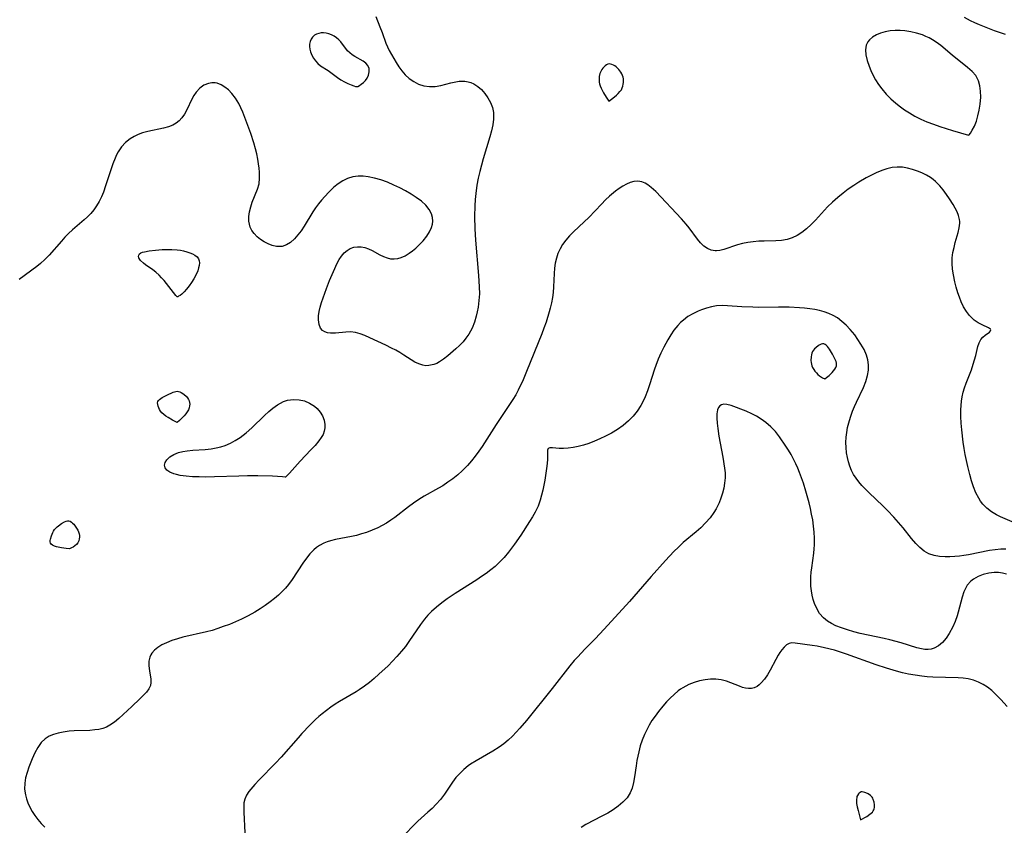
# Model space of a CAD drawing. Header units: inches. Extents: x 1073367 to 1082519, y 1569854 to 1574957.
# Tile 351 of 565: x 1081995 to 1082268, y 1570565 to 1570789. Entities that reach past the tile are written whole.
import ezdxf

# ---------------------------------------------------------------- set-up
doc = ezdxf.new("R2010")
doc.units = ezdxf.units.IN
doc.header["$MEASUREMENT"] = 0
doc.layers.add('CGG_CurvaNivelLidar_v1', color=7, linetype='Continuous', lineweight=30, true_color=0x008008)

msp = doc.modelspace()

# ---------------------------------------------------------------- linework, layer by layer
at = {"layer": 'CGG_CurvaNivelLidar_v1'}
for points in [[(1082093.6836, 1570790.3905, 83), (1082094.8558, 1570787.4908, 83), (1082095.4763, 1570785.8531, 83), (1082096.4859, 1570782.9431, 83), (1082096.9258, 1570781.8879, 83), (1082097.4493, 1570780.9055, 83), (1082099.3433, 1570777.5744, 83), (1082100.0749, 1570776.3669, 83), (1082100.9017, 1570775.2029, 83), (1082101.8856, 1570774.096, 83), (1082103.0068, 1570773.0971, 83), (1082104.2366, 1570772.2431, 83), (1082105.5618, 1570771.567, 83), (1082107.0639, 1570771.0834, 83), (1082108.6289, 1570770.8635, 83), (1082110.2101, 1570770.9131, 83), (1082111.7927, 1570771.1697, 83), (1082114.5829, 1570771.8821, 83), (1082115.9627, 1570772.1915, 83), (1082116.8606, 1570772.3212, 83), (1082117.751, 1570772.3723, 83), (1082118.4434, 1570772.3469, 83), (1082119.3484, 1570772.212, 83), (1082120.1552, 1570771.9758, 83), (1082120.9254, 1570771.6373, 83), (1082122.0579, 1570770.9157, 83), (1082123.0899, 1570770.0092, 83), (1082124.0214, 1570768.9614, 83), (1082124.8752, 1570767.7568, 83), (1082125.5882, 1570766.4608, 83), (1082126.1257, 1570765.0906, 83), (1082126.4404, 1570763.6565, 83), (1082126.4703, 1570763.3764, 83), (1082126.4695, 1570761.8203, 83), (1082126.2511, 1570760.2178, 83), (1082125.8847, 1570758.5778, 83), (1082125.4282, 1570756.9048, 83), (1082123.59, 1570750.7972, 83), (1082122.5932, 1570747.2222, 83), (1082122.1515, 1570745.364, 83), (1082121.786, 1570743.4935, 83), (1082121.467, 1570741.1728, 83), (1082121.3176, 1570739.4602, 83), (1082121.2246, 1570737.7421, 83), (1082121.1616, 1570734.7687, 83), (1082121.2311, 1570731.3064, 83), (1082121.4493, 1570728.1374, 83), (1082122.299, 1570718.3701, 83), (1082122.4853, 1570715.1671, 83), (1082122.4958, 1570713.2794, 83), (1082122.3723, 1570711.3921, 83), (1082122.129, 1570709.5244, 83), (1082121.9035, 1570708.2655, 83), (1082121.6231, 1570707.0255, 83), (1082121.1223, 1570705.3442, 83), (1082120.4745, 1570703.734, 83), (1082120.0254, 1570702.847, 83), (1082119.522, 1570701.9946, 83), (1082118.7742, 1570700.919, 83), (1082117.946, 1570699.9135, 83), (1082116.9526, 1570698.8849, 83), (1082115.908, 1570697.9204, 83), (1082113.6944, 1570696.0163, 83), (1082112.543, 1570695.1056, 83), (1082111.3733, 1570694.3165, 83), (1082110.63, 1570693.9143, 83), (1082109.8718, 1570693.5961, 83), (1082108.4697, 1570693.2804, 83), (1082107.6304, 1570693.2732, 83), (1082106.7907, 1570693.3968, 83), (1082105.6581, 1570693.7575, 83), (1082104.5408, 1570694.2938, 83), (1082103.5289, 1570694.8941, 83), (1082101.4602, 1570696.2403, 83), (1082100.3743, 1570696.9078, 83), (1082099.2496, 1570697.5507, 83), (1082098.0945, 1570698.1625, 83), (1082096.4437, 1570698.9642, 83), (1082091.9955, 1570701.0404, 83), (1082090.645, 1570701.6294, 83), (1082089.3329, 1570702.1308, 83), (1082088.0622, 1570702.4959, 83), (1082086.7035, 1570702.6704, 83), (1082085.3489, 1570702.6258, 83), (1082082.4842, 1570702.3364, 83), (1082081.1443, 1570702.3001, 83), (1082080.2776, 1570702.3967, 83), (1082079.5071, 1570702.6493, 83), (1082078.8717, 1570703.0848, 83), (1082078.3687, 1570703.6922, 83), (1082077.9419, 1570704.6741, 83), (1082077.7478, 1570705.975, 83), (1082077.7821, 1570707.1173, 83), (1082077.9524, 1570708.321, 83), (1082078.2329, 1570709.5608, 83), (1082078.604, 1570710.8142, 83), (1082079.9716, 1570714.7271, 83), (1082080.8168, 1570716.9091, 83), (1082081.9158, 1570719.4898, 83), (1082082.9684, 1570721.7493, 83), (1082083.5455, 1570722.7922, 83), (1082084.1943, 1570723.7615, 83), (1082084.9155, 1570724.614, 83), (1082085.7186, 1570725.3199, 83), (1082086.6101, 1570725.8508, 83), (1082087.5708, 1570726.1982, 83), (1082088.578, 1570726.3542, 83), (1082089.5945, 1570726.3151, 83), (1082090.6183, 1570726.1102, 83), (1082091.6323, 1570725.7677, 83), (1082092.7231, 1570725.2665, 83), (1082094.8502, 1570724.1103, 83), (1082095.8261, 1570723.6196, 83), (1082096.8212, 1570723.2315, 83), (1082097.824, 1570723.003, 83), (1082098.8466, 1570722.9504, 83), (1082099.7826, 1570723.0697, 83), (1082100.7127, 1570723.3339, 83), (1082101.8603, 1570723.8404, 83), (1082102.9753, 1570724.5088, 83), (1082103.9011, 1570725.1899, 83), (1082104.7967, 1570725.9433, 83), (1082105.6641, 1570726.7459, 83), (1082106.8486, 1570727.9538, 83), (1082107.9015, 1570729.2345, 83), (1082108.66, 1570730.4355, 83), (1082109.2172, 1570731.6832, 83), (1082109.4654, 1570732.5779, 83), (1082109.5704, 1570733.4768, 83), (1082109.4944, 1570734.486, 83), (1082109.2178, 1570735.4712, 83), (1082108.5602, 1570736.7165, 83), (1082107.6254, 1570737.8697, 83), (1082106.3824, 1570738.9917, 83), (1082104.9578, 1570740.0338, 83), (1082103.5048, 1570740.9707, 83), (1082101.9747, 1570741.8665, 83), (1082100.3876, 1570742.7127, 83), (1082098.7569, 1570743.4954, 83), (1082096.9175, 1570744.2668, 83), (1082095.1406, 1570744.9013, 83), (1082093.359, 1570745.4185, 83), (1082091.5863, 1570745.7893, 83), (1082090.1864, 1570745.9514, 83), (1082088.8079, 1570745.9617, 83), (1082087.2963, 1570745.7564, 83), (1082085.8433, 1570745.3183, 83), (1082084.5122, 1570744.6782, 83), (1082083.2542, 1570743.8593, 83), (1082082.0684, 1570742.8953, 83), (1082081.2879, 1570742.1575, 83), (1082080.5293, 1570741.3788, 83), (1082078.6367, 1570739.269, 83), (1082077.7863, 1570738.2362, 83), (1082076.9743, 1570737.1753, 83), (1082076.2147, 1570736.0826, 83), (1082073.7884, 1570732.0584, 83), (1082072.9527, 1570730.7914, 83), (1082072.068, 1570729.6116, 83), (1082071.0622, 1570728.4946, 83), (1082069.992, 1570727.5567, 83), (1082068.8633, 1570726.847, 83), (1082067.6795, 1570726.4302, 83), (1082067.2326, 1570726.365, 83), (1082066.081, 1570726.3955, 83), (1082064.9143, 1570726.6583, 83), (1082063.7543, 1570727.1044, 83), (1082062.6241, 1570727.6962, 83), (1082061.6068, 1570728.3661, 83), (1082060.6702, 1570729.1343, 83), (1082059.8496, 1570730, 83), (1082059.2401, 1570730.8696, 83), (1082058.7869, 1570731.8183, 83), (1082058.5576, 1570732.6126, 83), (1082058.4327, 1570733.4427, 83), (1082058.4181, 1570734.7124, 83), (1082058.5879, 1570736.0673, 83), (1082058.9103, 1570737.4245, 83), (1082059.3551, 1570738.7588, 83), (1082060.8237, 1570742.3205, 83), (1082061.2399, 1570743.8386, 83), (1082061.3778, 1570745.3972, 83), (1082061.3265, 1570747.0274, 83), (1082061.2338, 1570748.214, 83), (1082061.0994, 1570749.4304, 83), (1082060.9151, 1570750.6673, 83), (1082060.6277, 1570752.1265, 83), (1082060.2698, 1570753.5928, 83), (1082059.8022, 1570755.2056, 83), (1082058.9141, 1570757.7882, 83), (1082056.731, 1570763.711, 83), (1082056.1868, 1570764.9392, 83), (1082055.5815, 1570766.1226, 83), (1082054.6805, 1570767.6155, 83), (1082053.6632, 1570768.9593, 83), (1082052.7267, 1570769.9171, 83), (1082051.7195, 1570770.7197, 83), (1082050.6632, 1570771.3462, 83), (1082049.577, 1570771.7651, 83), (1082049.0417, 1570771.8813, 83), (1082048.6171, 1570771.9265, 83), (1082048.151, 1570771.9265, 83), (1082047.1431, 1570771.7533, 83), (1082045.8921, 1570771.2157, 83), (1082044.751, 1570770.3879, 83), (1082043.7676, 1570769.3189, 83), (1082043.1473, 1570768.371, 83), (1082042.5959, 1570767.3416, 83), (1082041.1503, 1570764.3879, 83), (1082040.5216, 1570763.2288, 83), (1082039.7944, 1570762.1657, 83), (1082039.0644, 1570761.382, 83), (1082038.227, 1570760.7086, 83), (1082037.2943, 1570760.1562, 83), (1082036.0468, 1570759.6518, 83), (1082034.707, 1570759.2837, 83), (1082030.2932, 1570758.402, 83), (1082028.8815, 1570758.0219, 83), (1082027.6519, 1570757.571, 83), (1082026.4759, 1570757.0071, 83), (1082025.3718, 1570756.3243, 83), (1082024.1043, 1570755.2843, 83), (1082022.9915, 1570754.0693, 83), (1082022.0496, 1570752.6997, 83), (1082021.6024, 1570751.8693, 83), (1082021.2018, 1570751.0017, 83), (1082020.5699, 1570749.3998, 83), (1082020.0015, 1570747.7372, 83), (1082018.5749, 1570743.2484, 83), (1082017.9515, 1570741.5342, 83), (1082017.3979, 1570740.211, 83), (1082016.7806, 1570738.9338, 83), (1082016.086, 1570737.7168, 83), (1082015.2972, 1570736.5766, 83), (1082014.468, 1570735.5954, 83), (1082013.5641, 1570734.6771, 83), (1082012.6077, 1570733.8033, 83), (1082009.3382, 1570731.0208, 83), (1082008.284, 1570730.0216, 83), (1082007.2653, 1570728.968, 83), (1082006.2732, 1570727.8754, 83), (1082002.8623, 1570723.968, 83), (1082001.7153, 1570722.792, 83), (1082000.503, 1570721.6883, 83), (1081999.4396, 1570720.8339, 83), (1081994.5488, 1570717.244, 83)], [(1082268.7501, 1570785.3277, 83), (1082267.1331, 1570785.8606, 83), (1082265.6862, 1570786.3905, 83), (1082261.5572, 1570788.0423, 83), (1082260.2967, 1570788.5808, 83), (1082259.0595, 1570789.1665, 83), (1082257.4199, 1570790.0699, 83)], [(1082273.6549, 1570648.5826, 83.5), (1082267.369, 1570651.2429, 83.5), (1082266.2638, 1570651.7868, 83.5), (1082264.8611, 1570652.6308, 83.5), (1082263.587, 1570653.6155, 83.5), (1082262.4756, 1570654.7551, 83.5), (1082261.8697, 1570655.5657, 83.5), (1082261.3312, 1570656.4362, 83.5), (1082260.5607, 1570657.9661, 83.5), (1082259.8996, 1570659.5946, 83.5), (1082259.3237, 1570661.2952, 83.5), (1082258.8168, 1570663.048, 83.5), (1082258.2713, 1570665.2301, 83.5), (1082257.5617, 1570668.5879, 83.5), (1082257.2591, 1570670.2862, 83.5), (1082256.9967, 1570671.9917, 83.5), (1082256.5967, 1570675.4043, 83.5), (1082256.4536, 1570677.2943, 83.5), (1082256.3774, 1570679.1721, 83.5), (1082256.3762, 1570681.0285, 83.5), (1082256.4256, 1570682.2282, 83.5), (1082256.535, 1570683.4138, 83.5), (1082256.7357, 1570684.6533, 83.5), (1082257.0219, 1570685.8722, 83.5), (1082257.4079, 1570687.1384, 83.5), (1082257.8533, 1570688.3828, 83.5), (1082259.2877, 1570692.1015, 83.5), (1082259.8101, 1570693.6728, 83.5), (1082260.5204, 1570696.1406, 83.5), (1082261.1272, 1570698.5678, 83.5), (1082261.4682, 1570699.6175, 83.5), (1082261.9076, 1570700.5094, 83.5), (1082262.4892, 1570701.226, 83.5), (1082263.1418, 1570701.7878, 83.5), (1082264.2985, 1570702.6326, 83.5), (1082264.6108, 1570702.9959, 83.5), (1082264.6536, 1570703.2011, 83.5), (1082264.5607, 1570703.4277, 83.5), (1082264.0691, 1570703.8028, 83.5), (1082262.2689, 1570704.6318, 83.5), (1082261.1723, 1570705.1917, 83.5), (1082260.069, 1570705.9303, 83.5), (1082259.6909, 1570706.2495, 83.5), (1082258.7558, 1570707.2267, 83.5), (1082257.9037, 1570708.3718, 83.5), (1082257.1351, 1570709.6494, 83.5), (1082256.4544, 1570711.0322, 83.5), (1082255.9472, 1570712.2765, 83.5), (1082255.497, 1570713.5661, 83.5), (1082255.0432, 1570715.0716, 83.5), (1082254.6533, 1570716.6046, 83.5), (1082254.2735, 1570718.5116, 83.5), (1082254.0587, 1570720.1005, 83.5), (1082253.9562, 1570721.6838, 83.5), (1082253.9919, 1570723.2515, 83.5), (1082254.1702, 1570724.711, 83.5), (1082254.4609, 1570726.1418, 83.5), (1082254.8278, 1570727.5371, 83.5), (1082255.6327, 1570730.2745, 83.5), (1082255.9295, 1570731.5969, 83.5), (1082256.0568, 1570732.8972, 83.5), (1082256.0463, 1570733.3473, 83.5), (1082255.9838, 1570733.9271, 83.5), (1082255.7277, 1570734.9921, 83.5), (1082255.3227, 1570736.0401, 83.5), (1082254.8043, 1570737.0779, 83.5), (1082254.2466, 1570738.0411, 83.5), (1082253.2475, 1570739.6122, 83.5), (1082252.3811, 1570740.8822, 83.5), (1082251.4599, 1570742.1251, 83.5), (1082250.4775, 1570743.3119, 83.5), (1082249.3431, 1570744.4715, 83.5), (1082248.652, 1570745.0513, 83.5), (1082247.9189, 1570745.5806, 83.5), (1082246.8493, 1570746.231, 83.5), (1082245.7267, 1570746.796, 83.5), (1082244.5656, 1570747.281, 83.5), (1082242.9359, 1570747.8248, 83.5), (1082241.5194, 1570748.1909, 83.5), (1082240.0967, 1570748.4305, 83.5), (1082238.6695, 1570748.4935, 83.5), (1082237.2313, 1570748.3392, 83.5), (1082235.7909, 1570748.0003, 83.5), (1082234.3494, 1570747.5214, 83.5), (1082232.8209, 1570746.898, 83.5), (1082231.2992, 1570746.1791, 83.5), (1082229.9988, 1570745.4946, 83.5), (1082227.9596, 1570744.2967, 83.5), (1082226.5861, 1570743.4059, 83.5), (1082225.0754, 1570742.3396, 83.5), (1082223.6048, 1570741.2166, 83.5), (1082222.1766, 1570740.0467, 83.5), (1082220.7048, 1570738.7479, 83.5), (1082219.3078, 1570737.3893, 83.5), (1082215.9748, 1570733.7335, 83.5), (1082214.751, 1570732.4817, 83.5), (1082213.4841, 1570731.3163, 83.5), (1082212.1602, 1570730.2735, 83.5), (1082210.8498, 1570729.4396, 83.5), (1082209.4807, 1570728.7734, 83.5), (1082208.0573, 1570728.304, 83.5), (1082206.5086, 1570728.0407, 83.5), (1082204.9145, 1570727.9411, 83.5), (1082201.7136, 1570727.9006, 83.5), (1082200.1656, 1570727.8468, 83.5), (1082198.6239, 1570727.7254, 83.5), (1082197.1288, 1570727.5149, 83.5), (1082195.6694, 1570727.2145, 83.5), (1082194.2626, 1570726.8293, 83.5), (1082190.4947, 1570725.542, 83.5), (1082189.3073, 1570725.2778, 83.5), (1082188.4642, 1570725.2119, 83.5), (1082188.0957, 1570725.2226, 83.5), (1082186.9712, 1570725.4161, 83.5), (1082185.9105, 1570725.8524, 83.5), (1082184.9283, 1570726.5354, 83.5), (1082184.0195, 1570727.4131, 83.5), (1082183.1606, 1570728.4321, 83.5), (1082180.8336, 1570731.5975, 83.5), (1082180.0224, 1570732.625, 83.5), (1082178.6795, 1570734.1382, 83.5), (1082171.5149, 1570741.7032, 83.5), (1082170.2874, 1570742.8401, 83.5), (1082169.3801, 1570743.5387, 83.5), (1082168.558, 1570744.0372, 83.5), (1082167.7091, 1570744.3899, 83.5), (1082166.5983, 1570744.587, 83.5), (1082165.4596, 1570744.5153, 83.5), (1082164.4186, 1570744.228, 83.5), (1082163.3786, 1570743.7673, 83.5), (1082162.3383, 1570743.1716, 83.5), (1082161.3301, 1570742.4957, 83.5), (1082160.3236, 1570741.7424, 83.5), (1082158.7135, 1570740.3942, 83.5), (1082157.5728, 1570739.3312, 83.5), (1082156.4533, 1570738.2158, 83.5), (1082152.93, 1570734.4975, 83.5), (1082151.6718, 1570733.2461, 83.5), (1082148.6721, 1570730.4476, 83.5), (1082147.5641, 1570729.3403, 83.5), (1082146.5388, 1570728.1832, 83.5), (1082145.6282, 1570726.9596, 83.5), (1082144.9177, 1570725.7597, 83.5), (1082144.3387, 1570724.4966, 83.5), (1082143.8985, 1570723.178, 83.5), (1082143.5971, 1570721.7919, 83.5), (1082143.4085, 1570720.3667, 83.5), (1082143.2937, 1570718.9127, 83.5), (1082143.1076, 1570715.191, 83.5), (1082142.9829, 1570713.6593, 83.5), (1082142.7938, 1570712.1981, 83.5), (1082142.5362, 1570710.7407, 83.5), (1082142.2151, 1570709.2899, 83.5), (1082141.935, 1570708.2068, 83.5), (1082141.0732, 1570705.3857, 83.5), (1082140.4623, 1570703.6566, 83.5), (1082139.8572, 1570702.0898, 83.5), (1082135.6243, 1570691.6858, 83.5), (1082134.4462, 1570688.8776, 83.5), (1082133.9669, 1570687.8209, 83.5), (1082133.3094, 1570686.4872, 83.5), (1082132.6025, 1570685.1829, 83.5), (1082131.8443, 1570683.9115, 83.5), (1082127.1653, 1570676.9233, 83.5), (1082123.2295, 1570670.8034, 83.5), (1082122.3723, 1570669.5522, 83.5), (1082121.3541, 1570668.1566, 83.5), (1082120.289, 1570666.8039, 83.5), (1082119.1703, 1570665.5037, 83.5), (1082117.7564, 1570664.045, 83.5), (1082116.4866, 1570662.9051, 83.5), (1082115.1529, 1570661.8395, 83.5), (1082113.7657, 1570660.8426, 83.5), (1082112.3316, 1570659.9134, 83.5), (1082111.1435, 1570659.2102, 83.5), (1082107.1732, 1570656.9823, 83.5), (1082105.6448, 1570656.058, 83.5), (1082104.1802, 1570655.0861, 83.5), (1082102.7575, 1570654.0618, 83.5), (1082098.9786, 1570651.0987, 83.5), (1082097.9065, 1570650.3145, 83.5), (1082096.7182, 1570649.5322, 83.5), (1082095.489, 1570648.8152, 83.5), (1082094.2212, 1570648.168, 83.5), (1082092.6892, 1570647.5023, 83.5), (1082091.1204, 1570646.925, 83.5), (1082089.7157, 1570646.48, 83.5), (1082088.2971, 1570646.0973, 83.5), (1082086.9007, 1570645.7861, 83.5), (1082082.5201, 1570644.9683, 83.5), (1082081.1202, 1570644.6214, 83.5), (1082080.1854, 1570644.3216, 83.5), (1082079.2837, 1570643.9599, 83.5), (1082078.0381, 1570643.3006, 83.5), (1082077.2374, 1570642.7474, 83.5), (1082076.4882, 1570642.1189, 83.5), (1082075.4016, 1570640.9893, 83.5), (1082074.4041, 1570639.7342, 83.5), (1082073.4586, 1570638.3951, 83.5), (1082070.4106, 1570633.8329, 83.5), (1082069.3977, 1570632.4595, 83.5), (1082068.5733, 1570631.4559, 83.5), (1082067.6958, 1570630.4974, 83.5), (1082066.6437, 1570629.4789, 83.5), (1082065.5329, 1570628.5159, 83.5), (1082064.3744, 1570627.5993, 83.5), (1082062.9853, 1570626.5884, 83.5), (1082061.5518, 1570625.6284, 83.5), (1082060.078, 1570624.7209, 83.5), (1082058.2604, 1570623.7105, 83.5), (1082056.3448, 1570622.7719, 83.5), (1082054.6873, 1570622.0412, 83.5), (1082053.0058, 1570621.3598, 83.5), (1082051.3063, 1570620.7227, 83.5), (1082049.7406, 1570620.1803, 83.5), (1082048.1608, 1570619.6882, 83.5), (1082046.59, 1570619.263, 83.5), (1082040.069, 1570617.7731, 83.5), (1082038.5692, 1570617.3743, 83.5), (1082036.982, 1570616.8645, 83.5), (1082035.4873, 1570616.2671, 83.5), (1082034.2537, 1570615.649, 83.5), (1082033.1417, 1570614.951, 83.5), (1082032.1811, 1570614.1717, 83.5), (1082031.4101, 1570613.305, 83.5), (1082031.1229, 1570612.858, 83.5), (1082030.8369, 1570612.2347, 83.5), (1082030.591, 1570611.1706, 83.5), (1082030.569, 1570609.8008, 83.5), (1082030.7371, 1570608.4139, 83.5), (1082031.1267, 1570606.1173, 83.5), (1082031.1828, 1570605.2225, 83.5), (1082031.0692, 1570604.3814, 83.5), (1082030.6334, 1570603.4342, 83.5), (1082029.9337, 1570602.5191, 83.5), (1082029.0577, 1570601.584, 83.5), (1082028.1314, 1570600.6499, 83.5), (1082025.86, 1570598.4884, 83.5), (1082023.458, 1570596.2766, 83.5), (1082022.2462, 1570595.2072, 83.5), (1082021.0209, 1570594.2097, 83.5), (1082019.7856, 1570593.3419, 83.5), (1082018.8046, 1570592.7974, 83.5), (1082017.7813, 1570592.3899, 83.5), (1082016.7137, 1570592.1372, 83.5), (1082015.5968, 1570591.9935, 83.5), (1082014.2065, 1570591.8967, 83.5), (1082009.8339, 1570591.7467, 83.5), (1082008.4644, 1570591.6502, 83.5), (1082006.7768, 1570591.4221, 83.5), (1082005.395, 1570591.1431, 83.5), (1082004.0791, 1570590.7661, 83.5), (1082002.8589, 1570590.2583, 83.5), (1082001.77, 1570589.5794, 83.5), (1082000.6458, 1570588.4716, 83.5), (1081999.7082, 1570587.1243, 83.5), (1081998.8968, 1570585.6122, 83.5), (1081998.164, 1570583.9956, 83.5), (1081997.2248, 1570581.642, 83.5), (1081996.7273, 1570580.1674, 83.5), (1081996.3359, 1570578.676, 83.5), (1081996.0986, 1570577.1707, 83.5), (1081996.0668, 1570575.5492, 83.5), (1081996.276, 1570573.9394, 83.5), (1081996.5728, 1570572.8165, 83.5), (1081996.9771, 1570571.7131, 83.5), (1081997.5244, 1570570.527, 83.5), (1081998.1667, 1570569.3693, 83.5), (1081998.8942, 1570568.2449, 83.5), (1081999.7393, 1570567.1091, 83.5), (1082000.6597, 1570566.0178, 83.5), (1082001.6676, 1570564.9485, 83.5)], [(1082268.8754, 1570642.2434, 84), (1082267.512, 1570642.26, 84), (1082265.9077, 1570642.1193, 84), (1082264.288, 1570641.8624, 84), (1082258.4717, 1570640.6892, 84), (1082257.2059, 1570640.484, 84), (1082255.949, 1570640.3206, 84), (1082254.7064, 1570640.2083, 84), (1082253.3349, 1570640.1504, 84), (1082251.9973, 1570640.1502, 84), (1082250.4264, 1570640.2242, 84), (1082248.9253, 1570640.4621, 84), (1082247.4766, 1570640.9667, 84), (1082246.1336, 1570641.7359, 84), (1082244.9508, 1570642.7089, 84), (1082243.8456, 1570643.8504, 84), (1082242.68, 1570645.2214, 84), (1082240.3142, 1570648.1675, 84), (1082239.0694, 1570649.6686, 84), (1082237.7736, 1570651.147, 84), (1082235.9952, 1570653.0019, 84), (1082234.6414, 1570654.3231, 84), (1082230.8434, 1570657.9166, 84), (1082229.8189, 1570658.9284, 84), (1082228.8417, 1570659.9663, 84), (1082227.9948, 1570660.9653, 84), (1082227.2198, 1570662.0046, 84), (1082226.5612, 1570663.0374, 84), (1082225.9934, 1570664.1136, 84), (1082225.5028, 1570665.2972, 84), (1082225.1131, 1570666.5217, 84), (1082224.8116, 1570667.7776, 84), (1082224.5881, 1570669.0861, 84), (1082224.4481, 1570670.5157, 84), (1082224.4114, 1570671.9597, 84), (1082224.4783, 1570673.4101, 84), (1082224.6313, 1570674.7275, 84), (1082224.8655, 1570676.0398, 84), (1082225.1752, 1570677.3426, 84), (1082225.674, 1570678.9957, 84), (1082226.2625, 1570680.6239, 84), (1082226.7734, 1570681.8842, 84), (1082227.3234, 1570683.1221, 84), (1082229.268, 1570687.2281, 84), (1082229.9394, 1570688.8984, 84), (1082230.4421, 1570690.5758, 84), (1082230.6868, 1570692.0634, 84), (1082230.7097, 1570693.5444, 84), (1082230.5164, 1570694.8737, 84), (1082230.1377, 1570696.1755, 84), (1082229.4541, 1570697.7389, 84), (1082228.5972, 1570699.2649, 84), (1082227.7623, 1570700.5596, 84), (1082226.8543, 1570701.825, 84), (1082226.2444, 1570702.6032, 84), (1082225.6054, 1570703.3585, 84), (1082224.5034, 1570704.5202, 84), (1082223.3169, 1570705.5853, 84), (1082222.0381, 1570706.5269, 84), (1082220.8755, 1570707.2082, 84), (1082219.6496, 1570707.7832, 84), (1082218.3702, 1570708.2548, 84), (1082217.072, 1570708.6193, 84), (1082215.7393, 1570708.9013, 84), (1082214.3799, 1570709.1157, 84), (1082212.8616, 1570709.2878, 84), (1082211.4654, 1570709.3985, 84), (1082208.6458, 1570709.5149, 84), (1082205.6382, 1570709.5231, 84), (1082200.0371, 1570709.4777, 84), (1082198.5618, 1570709.4961, 84), (1082195.4995, 1570709.6325, 84), (1082191.5141, 1570709.9293, 84), (1082189.977, 1570709.9583, 84), (1082188.4548, 1570709.8654, 84), (1082187.0372, 1570709.6387, 84), (1082185.6433, 1570709.2877, 84), (1082184.278, 1570708.828, 84), (1082183.301, 1570708.4287, 84), (1082181.8675, 1570707.7283, 84), (1082180.5001, 1570706.9099, 84), (1082179.2187, 1570705.9645, 84), (1082178.4187, 1570705.2533, 84), (1082177.6688, 1570704.4825, 84), (1082176.5697, 1570703.1346, 84), (1082175.687, 1570701.8429, 84), (1082174.8744, 1570700.4847, 84), (1082173.7606, 1570698.3727, 84), (1082172.9736, 1570696.7229, 84), (1082172.2403, 1570695.0416, 84), (1082171.574, 1570693.3295, 84), (1082171.2223, 1570692.3202, 84), (1082169.8262, 1570687.9317, 84), (1082169.2619, 1570686.2712, 84), (1082168.6337, 1570684.6506, 84), (1082168.0737, 1570683.4239, 84), (1082167.4188, 1570682.2106, 84), (1082166.3984, 1570680.6677, 84), (1082165.2318, 1570679.2334, 84), (1082163.9301, 1570677.9157, 84), (1082162.449, 1570676.6836, 84), (1082160.8617, 1570675.5663, 84), (1082159.1974, 1570674.5454, 84), (1082157.5443, 1570673.6488, 84), (1082156.0319, 1570672.9179, 84), (1082154.5002, 1570672.2567, 84), (1082152.9589, 1570671.6735, 84), (1082151.4172, 1570671.1818, 84), (1082150.0044, 1570670.8211, 84), (1082148.6192, 1570670.545, 84), (1082147.2289, 1570670.3423, 84), (1082145.9184, 1570670.2296, 84), (1082144.7197, 1570670.2157, 84), (1082142.7896, 1570670.3884, 84), (1082142.1014, 1570670.4033, 84), (1082141.6439, 1570670.2393, 84), (1082141.4377, 1570669.816, 84), (1082141.4036, 1570669.157, 84), (1082141.4573, 1570667.2852, 84), (1082141.3708, 1570666.0631, 84), (1082141.195, 1570664.7182, 84), (1082140.6515, 1570661.3978, 84), (1082140.1276, 1570658.6287, 84), (1082139.7992, 1570657.2352, 84), (1082139.4005, 1570655.8551, 84), (1082138.8036, 1570654.2499, 84), (1082138.3687, 1570653.3071, 84), (1082137.9771, 1570652.5468, 84), (1082137.2468, 1570651.2539, 84), (1082136.4651, 1570649.9746, 84), (1082133.9895, 1570646.1598, 84), (1082132.2865, 1570643.6411, 84), (1082131.4753, 1570642.5227, 84), (1082130.6307, 1570641.4316, 84), (1082129.3662, 1570639.9471, 84), (1082128.0137, 1570638.5455, 84), (1082126.856, 1570637.4856, 84), (1082125.6457, 1570636.4811, 84), (1082124.404, 1570635.5326, 84), (1082123.129, 1570634.623, 84), (1082121.8275, 1570633.7465, 84), (1082115.796, 1570629.9334, 84), (1082113.5734, 1570628.4306, 84), (1082112.0599, 1570627.3259, 84), (1082110.6037, 1570626.1662, 84), (1082109.2243, 1570624.9343, 84), (1082108.2136, 1570623.9076, 84), (1082107.2748, 1570622.8256, 84), (1082106.1389, 1570621.3286, 84), (1082102.9046, 1570616.5609, 84), (1082101.9203, 1570615.2228, 84), (1082100.8872, 1570613.9185, 84), (1082099.5533, 1570612.3847, 84), (1082098.3459, 1570611.1079, 84), (1082097.114, 1570609.8708, 84), (1082094.5708, 1570607.474, 84), (1082093.2633, 1570606.3213, 84), (1082091.9247, 1570605.2107, 84), (1082090.5456, 1570604.1569, 84), (1082089.092, 1570603.1569, 84), (1082088.2203, 1570602.6048, 84), (1082083.6044, 1570599.9178, 84), (1082082.4375, 1570599.2009, 84), (1082081.1822, 1570598.3548, 84), (1082079.9617, 1570597.4531, 84), (1082078.7746, 1570596.5012, 84), (1082077.8612, 1570595.7171, 84), (1082076.9673, 1570594.9068, 84), (1082075.3391, 1570593.3285, 84), (1082073.1445, 1570591.0284, 84), (1082072.0778, 1570589.8459, 84), (1082067.3763, 1570584.4469, 84), (1082065.8361, 1570582.8066, 84), (1082061.2934, 1570578.1689, 84), (1082060.0839, 1570576.8551, 84), (1082058.9834, 1570575.5712, 84), (1082058.4241, 1570574.8575, 84), (1082057.7384, 1570573.8282, 84), (1082057.2583, 1570572.764, 84), (1082057.0424, 1570571.7519, 84), (1082056.9695, 1570570.6676, 84), (1082056.9809, 1570569.172, 84), (1082057.2965, 1570563.4198, 84)], [(1082269.0335, 1570635.2655, 84.5), (1082267.9839, 1570635.591, 84.5), (1082266.8151, 1570635.763, 84.5), (1082265.6201, 1570635.777, 84.5), (1082264.0999, 1570635.6086, 84.5), (1082262.6081, 1570635.2514, 84.5), (1082261.1887, 1570634.708, 84.5), (1082259.8628, 1570633.9475, 84.5), (1082259.1286, 1570633.3625, 84.5), (1082258.1589, 1570632.2605, 84.5), (1082257.6192, 1570631.3583, 84.5), (1082257.1772, 1570630.3702, 84.5), (1082256.685, 1570628.9084, 84.5), (1082255.6026, 1570624.7698, 84.5), (1082255.3054, 1570623.7659, 84.5), (1082254.7518, 1570622.1968, 84.5), (1082254.1041, 1570620.6813, 84.5), (1082253.1483, 1570618.8577, 84.5), (1082252.2601, 1570617.5018, 84.5), (1082251.2689, 1570616.3181, 84.5), (1082250.1591, 1570615.3658, 84.5), (1082248.9432, 1570614.724, 84.5), (1082248.1059, 1570614.4872, 84.5), (1082247.2319, 1570614.3875, 84.5), (1082246.347, 1570614.4104, 84.5), (1082245.4413, 1570614.5332, 84.5), (1082244.1036, 1570614.8463, 84.5), (1082239.794, 1570616.1811, 84.5), (1082236.6568, 1570617.0221, 84.5), (1082235.0496, 1570617.3998, 84.5), (1082228.3972, 1570618.8484, 84.5), (1082226.5911, 1570619.297, 84.5), (1082224.8251, 1570619.7988, 84.5), (1082223.1716, 1570620.3505, 84.5), (1082221.5948, 1570620.9863, 84.5), (1082220.4118, 1570621.5706, 84.5), (1082219.3138, 1570622.2426, 84.5), (1082218.1655, 1570623.1687, 84.5), (1082217.0821, 1570624.4197, 84.5), (1082216.293, 1570625.7364, 84.5), (1082215.6765, 1570627.1743, 84.5), (1082215.3152, 1570628.3054, 84.5), (1082215.0304, 1570629.4752, 84.5), (1082214.8126, 1570630.72, 84.5), (1082214.6752, 1570631.9888, 84.5), (1082214.623, 1570633.2747, 84.5), (1082214.6571, 1570634.5456, 84.5), (1082214.7597, 1570635.8239, 84.5), (1082214.9121, 1570637.1065, 84.5), (1082215.4987, 1570641.1936, 84.5), (1082215.6208, 1570642.3332, 84.5), (1082215.6974, 1570643.4764, 84.5), (1082215.7037, 1570645.3303, 84.5), (1082215.5998, 1570647.0123, 84.5), (1082215.414, 1570648.6968, 84.5), (1082215.1637, 1570650.3823, 84.5), (1082214.8823, 1570651.9549, 84.5), (1082214.5572, 1570653.5244, 84.5), (1082214.1742, 1570655.1438, 84.5), (1082213.2893, 1570658.3597, 84.5), (1082212.5849, 1570660.5947, 84.5), (1082211.518, 1570663.5773, 84.5), (1082211.033, 1570664.7829, 84.5), (1082210.5101, 1570665.9674, 84.5), (1082209.8582, 1570667.2847, 84.5), (1082209.1538, 1570668.5689, 84.5), (1082208.4069, 1570669.8211, 84.5), (1082207.707, 1570670.9198, 84.5), (1082205.9441, 1570673.501, 84.5), (1082204.7868, 1570674.9421, 84.5), (1082203.5215, 1570676.2815, 84.5), (1082202.1523, 1570677.4945, 84.5), (1082200.8842, 1570678.4224, 84.5), (1082199.5611, 1570679.2349, 84.5), (1082198.2057, 1570679.9307, 84.5), (1082196.6689, 1570680.582, 84.5), (1082192.504, 1570682.1713, 84.5), (1082191.3392, 1570682.4812, 84.5), (1082190.4715, 1570682.5439, 84.5), (1082189.8473, 1570682.405, 84.5), (1082189.3479, 1570682.079, 84.5), (1082189.0251, 1570681.6771, 84.5), (1082188.7223, 1570680.9841, 84.5), (1082188.5249, 1570679.9054, 84.5), (1082188.4908, 1570678.6551, 84.5), (1082188.5799, 1570677.2819, 84.5), (1082188.7601, 1570675.8254, 84.5), (1082189.0927, 1570673.7212, 84.5), (1082190.1755, 1570667.8444, 84.5), (1082190.6726, 1570664.7805, 84.5), (1082190.7893, 1570663.5108, 84.5), (1082190.7919, 1570662.0478, 84.5), (1082190.6609, 1570660.5858, 84.5), (1082190.4223, 1570659.1838, 84.5), (1082190.0845, 1570657.797, 84.5), (1082189.6541, 1570656.4327, 84.5), (1082189.1323, 1570655.0993, 84.5), (1082188.6342, 1570654.0373, 84.5), (1082188.342, 1570653.4865, 84.5), (1082187.7179, 1570652.4484, 84.5), (1082186.632, 1570650.951, 84.5), (1082185.4096, 1570649.5454, 84.5), (1082184.0763, 1570648.2269, 84.5), (1082182.7762, 1570647.0886, 84.5), (1082179.1492, 1570644.071, 84.5), (1082177.8173, 1570642.8555, 84.5), (1082176.6013, 1570641.6442, 84.5), (1082174.2597, 1570639.114, 84.5), (1082170.259, 1570634.6596, 84.5), (1082164.2586, 1570627.7491, 84.5), (1082157.2394, 1570619.9976, 84.5), (1082154.7074, 1570617.3205, 84.5), (1082151.9065, 1570614.5264, 84.5), (1082149.7484, 1570612.2709, 84.5), (1082148.8987, 1570611.3039, 84.5), (1082147.6489, 1570609.7964, 84.5), (1082142.7008, 1570603.5076, 84.5), (1082135.5699, 1570594.6379, 84.5), (1082133.772, 1570592.5015, 84.5), (1082132.7545, 1570591.3846, 84.5), (1082131.7001, 1570590.311, 84.5), (1082130.5076, 1570589.2068, 84.5), (1082129.2649, 1570588.1692, 84.5), (1082127.9731, 1570587.204, 84.5), (1082126.2465, 1570586.0789, 84.5), (1082121.5614, 1570583.4431, 84.5), (1082120.0722, 1570582.5057, 84.5), (1082119.3876, 1570582.0159, 84.5), (1082118.167, 1570581.0108, 84.5), (1082117.037, 1570579.9143, 84.5), (1082115.9968, 1570578.7426, 84.5), (1082115.0502, 1570577.5078, 84.5), (1082112.8033, 1570574.117, 84.5), (1082111.7097, 1570572.696, 84.5), (1082110.5055, 1570571.3401, 84.5), (1082109.3767, 1570570.2065, 84.5), (1082108.1989, 1570569.117, 84.5), (1082105.3702, 1570566.6003, 84.5), (1082104.4328, 1570565.6825, 84.5), (1082101.5558, 1570562.7456, 84.5)], [(1082269.285, 1570598.478, 85), (1082267.4429, 1570600.5116, 85), (1082265.7477, 1570602.1994, 85), (1082264.9387, 1570602.9282, 85), (1082263.7804, 1570603.8518, 85), (1082262.5695, 1570604.6609, 85), (1082261.3018, 1570605.3311, 85), (1082259.875, 1570605.8687, 85), (1082258.394, 1570606.218, 85), (1082257.0346, 1570606.3826, 85), (1082255.6431, 1570606.4665, 85), (1082248.5409, 1570606.7019, 85), (1082247.0138, 1570606.8121, 85), (1082245.4826, 1570606.9692, 85), (1082243.6628, 1570607.2081, 85), (1082241.8481, 1570607.5193, 85), (1082240.1754, 1570607.8863, 85), (1082238.5102, 1570608.3128, 85), (1082235.6483, 1570609.1458, 85), (1082232.8309, 1570610.0918, 85), (1082224.5843, 1570613.106, 85), (1082222.893, 1570613.6577, 85), (1082221.2006, 1570614.1521, 85), (1082218.481, 1570614.8454, 85), (1082216.4045, 1570615.2827, 85), (1082215.0041, 1570615.5098, 85), (1082210.2921, 1570616.1381, 85), (1082209.4115, 1570616.1908, 85), (1082208.6024, 1570616.0419, 85), (1082207.8948, 1570615.6473, 85), (1082207.2166, 1570615.033, 85), (1082206.5633, 1570614.2464, 85), (1082206.066, 1570613.5342, 85), (1082205.5822, 1570612.7567, 85), (1082204.9304, 1570611.5972, 85), (1082203.3461, 1570608.6274, 85), (1082202.5787, 1570607.3378, 85), (1082201.7547, 1570606.1446, 85), (1082200.8653, 1570605.0997, 85), (1082200.2916, 1570604.5652, 85), (1082199.6882, 1570604.1209, 85), (1082198.9386, 1570603.734, 85), (1082198.1514, 1570603.5163, 85), (1082197.328, 1570603.4828, 85), (1082196.4787, 1570603.6073, 85), (1082195.6526, 1570603.8384, 85), (1082194.8035, 1570604.1449, 85), (1082192.4262, 1570605.0965, 85), (1082191.1694, 1570605.5419, 85), (1082189.7397, 1570605.9229, 85), (1082188.2689, 1570606.1343, 85), (1082186.7642, 1570606.1342, 85), (1082185.2405, 1570605.9546, 85), (1082183.7206, 1570605.637, 85), (1082182.2117, 1570605.1896, 85), (1082180.7352, 1570604.607, 85), (1082179.1058, 1570603.7533, 85), (1082178.4374, 1570603.3234, 85), (1082177.7689, 1570602.8425, 85), (1082176.6259, 1570601.9022, 85), (1082175.5359, 1570600.875, 85), (1082174.4908, 1570599.7803, 85), (1082173.485, 1570598.6331, 85), (1082172.2597, 1570597.1131, 85), (1082171.3471, 1570595.8776, 85), (1082170.4872, 1570594.6051, 85), (1082169.6924, 1570593.2929, 85), (1082169.1226, 1570592.2328, 85), (1082168.4073, 1570590.7098, 85), (1082167.7814, 1570589.1501, 85), (1082167.2422, 1570587.5626, 85), (1082166.7922, 1570585.9547, 85), (1082166.5151, 1570584.7375, 85), (1082166.2834, 1570583.5179, 85), (1082166.0526, 1570582.0543, 85), (1082165.6502, 1570578.9599, 85), (1082165.3912, 1570577.368, 85), (1082164.9998, 1570575.8516, 85), (1082164.437, 1570574.5145, 85), (1082163.5474, 1570573.1425, 85), (1082162.4287, 1570571.9033, 85), (1082161.1266, 1570570.7867, 85), (1082159.7106, 1570569.8038, 85), (1082158.1951, 1570568.8981, 85), (1082156.5498, 1570568.0027, 85), (1082152.1103, 1570565.6804, 85), (1082150.7742, 1570564.9076, 85)]]:
    msp.add_polyline3d(points, dxfattribs=at)
for points in [[(1082258.5, 1570757.3287, 83.5), (1082258.6861, 1570757.4381, 83.5), (1082259.0586, 1570757.9156, 83.5), (1082259.5486, 1570758.7159, 83.5), (1082260.1155, 1570759.8681, 83.5), (1082260.6708, 1570761.2822, 83.5), (1082261.1246, 1570762.7546, 83.5), (1082261.4962, 1570764.3475, 83.5), (1082261.7612, 1570766.0101, 83.5), (1082261.9049, 1570767.9103, 83.5), (1082261.8721, 1570769.5528, 83.5), (1082261.6646, 1570771.0983, 83.5), (1082261.2574, 1570772.4928, 83.5), (1082260.4883, 1570773.9097, 83.5), (1082259.4921, 1570775.0384, 83.5), (1082258.233, 1570776.1769, 83.5), (1082253.9749, 1570779.5645, 83.5), (1082250.816, 1570782.2393, 83.5), (1082249.5114, 1570783.219, 83.5), (1082248.4986, 1570783.8725, 83.5), (1082247.5813, 1570784.3779, 83.5), (1082246.6323, 1570784.82, 83.5), (1082245.6554, 1570785.2017, 83.5), (1082244.0622, 1570785.6923, 83.5), (1082242.4376, 1570786.0606, 83.5), (1082240.8049, 1570786.3212, 83.5), (1082239.4619, 1570786.4545, 83.5), (1082238.1361, 1570786.4875, 83.5), (1082236.6974, 1570786.3764, 83.5), (1082235.3119, 1570786.1157, 83.5), (1082234.0421, 1570785.7291, 83.5), (1082232.8724, 1570785.2209, 83.5), (1082231.8352, 1570784.5951, 83.5), (1082230.971, 1570783.8486, 83.5), (1082230.5199, 1570783.2848, 83.5), (1082230.2008, 1570782.7007, 83.5), (1082230.0631, 1570782.3311, 83.5), (1082229.8603, 1570781.0982, 83.5), (1082229.9583, 1570779.6456, 83.5), (1082230.3041, 1570778.1088, 83.5), (1082230.8295, 1570776.5172, 83.5), (1082231.3091, 1570775.3156, 83.5), (1082231.8663, 1570774.1145, 83.5), (1082232.5987, 1570772.7752, 83.5), (1082233.4311, 1570771.4685, 83.5), (1082234.3562, 1570770.2062, 83.5), (1082235.5594, 1570768.7906, 83.5), (1082236.8681, 1570767.4592, 83.5), (1082238.2699, 1570766.2214, 83.5), (1082239.551, 1570765.2293, 83.5), (1082240.7376, 1570764.3886, 83.5), (1082242.0974, 1570763.5252, 83.5), (1082243.5957, 1570762.6656, 83.5), (1082245.2107, 1570761.8365, 83.5), (1082246.9109, 1570761.0721, 83.5), (1082248.7232, 1570760.3713, 83.5), (1082250.5331, 1570759.7455, 83.5), (1082254.0496, 1570758.6279, 83.5)], [(1082088.5, 1570770.8901, 83), (1082088.7088, 1570770.9288, 83), (1082089.1564, 1570771.1537, 83), (1082089.677, 1570771.4922, 83), (1082090.2497, 1570771.9499, 83), (1082090.8114, 1570772.5139, 83), (1082091.2976, 1570773.1715, 83), (1082091.7025, 1570774.0596, 83), (1082091.8785, 1570774.9985, 83), (1082091.813, 1570775.9152, 83), (1082091.4995, 1570776.7331, 83), (1082090.9451, 1570777.3923, 83), (1082090.2248, 1570777.8931, 83), (1082087.8576, 1570779.2315, 83), (1082087.1303, 1570779.7043, 83), (1082086.4536, 1570780.2229, 83), (1082085.8508, 1570780.8007, 83), (1082085.3602, 1570781.408, 83), (1082084.4675, 1570782.6992, 83), (1082083.9809, 1570783.3238, 83), (1082083.4187, 1570783.9018, 83), (1082082.79, 1570784.4225, 83), (1082082.109, 1570784.8796, 83), (1082081.3877, 1570785.2626, 83), (1082080.6359, 1570785.5557, 83), (1082079.9118, 1570785.7339, 83), (1082079.1842, 1570785.8136, 83), (1082078.4693, 1570785.7889, 83), (1082077.8252, 1570785.6635, 83), (1082077.2223, 1570785.4414, 83), (1082076.678, 1570785.1235, 83), (1082076.1396, 1570784.6342, 83), (1082075.7161, 1570784.0398, 83), (1082075.4229, 1570783.3634, 83), (1082075.2824, 1570782.6883, 83), (1082075.2558, 1570781.9795, 83), (1082075.3334, 1570781.2551, 83), (1082075.5112, 1570780.5325, 83), (1082075.879, 1570779.6333, 83), (1082076.3726, 1570778.7769, 83), (1082076.9614, 1570777.9789, 83), (1082077.6242, 1570777.2595, 83), (1082078.3474, 1570776.6461, 83), (1082080.4916, 1570775.3257, 83), (1082083.0115, 1570773.4127, 83), (1082083.982, 1570772.7763, 83), (1082084.9768, 1570772.2043, 83), (1082085.9435, 1570771.7156, 83), (1082086.8297, 1570771.3281, 83), (1082087.5822, 1570771.0563, 83), (1082088.0644, 1570770.9238, 83), (1082088.3821, 1570770.8694, 83)], [(1082158.5, 1570766.7916, 83.5), (1082159.5975, 1570767.6092, 83.5), (1082160.6196, 1570768.4607, 83.5), (1082161.1292, 1570768.9471, 83.5), (1082161.5911, 1570769.456, 83.5), (1082161.9694, 1570769.9739, 83.5), (1082162.2376, 1570770.4929, 83.5), (1082162.3974, 1570770.9875, 83.5), (1082162.5065, 1570771.4922, 83.5), (1082162.5724, 1570772.0041, 83.5), (1082162.5934, 1570772.5167, 83.5), (1082162.5626, 1570773.0238, 83.5), (1082162.4683, 1570773.5191, 83.5), (1082162.3097, 1570773.9756, 83.5), (1082162.0955, 1570774.4161, 83.5), (1082161.8391, 1570774.8408, 83.5), (1082161.2314, 1570775.6335, 83.5), (1082160.8884, 1570775.9917, 83.5), (1082160.523, 1570776.3145, 83.5), (1082160.1412, 1570776.5987, 83.5), (1082159.7499, 1570776.8383, 83.5), (1082159.3547, 1570777.0227, 83.5), (1082158.9612, 1570777.1362, 83.5), (1082158.5747, 1570777.1569, 83.5), (1082158.2035, 1570777.0678, 83.5), (1082157.8452, 1570776.8873, 83.5), (1082157.5011, 1570776.6369, 83.5), (1082157.174, 1570776.3324, 83.5), (1082156.8683, 1570775.9844, 83.5), (1082156.5904, 1570775.5999, 83.5), (1082156.3752, 1570775.2356, 83.5), (1082156.0291, 1570774.4524, 83.5), (1082155.8135, 1570773.6201, 83.5), (1082155.7637, 1570773.1209, 83.5), (1082155.7649, 1570772.6155, 83.5), (1082155.8105, 1570772.1084, 83.5), (1082155.8987, 1570771.6017, 83.5), (1082156.0605, 1570771.0486, 83.5), (1082156.3152, 1570770.4255, 83.5), (1082156.9928, 1570769.1378, 83.5), (1082157.7188, 1570767.965, 83.5)], [(1082038.5, 1570712.4404, 83), (1082038.4077, 1570712.4903, 83), (1082038.1301, 1570712.795, 83), (1082034.8218, 1570716.9559, 83), (1082034.1528, 1570717.7172, 83), (1082033.4642, 1570718.4259, 83), (1082032.5464, 1570719.2353, 83), (1082031.6759, 1570719.8954, 83), (1082029.6972, 1570721.3027, 83), (1082029.1116, 1570721.764, 83), (1082028.3085, 1570722.5197, 83), (1082028.0687, 1570722.8139, 83), (1082027.827, 1570723.2197, 83), (1082027.7195, 1570723.6137, 83), (1082027.7812, 1570724.0175, 83), (1082028.0203, 1570724.3676, 83), (1082028.3928, 1570724.6249, 83), (1082028.8794, 1570724.8183, 83), (1082029.3608, 1570724.942, 83), (1082030.6932, 1570725.1713, 83), (1082032.4453, 1570725.3921, 83), (1082034.3074, 1570725.5534, 83), (1082035.2571, 1570725.5987, 83), (1082036.9721, 1570725.5851, 83), (1082038.4811, 1570725.4621, 83), (1082039.3777, 1570725.3429, 83), (1082040.2519, 1570725.1831, 83), (1082041.1358, 1570724.9622, 83), (1082041.9721, 1570724.689, 83), (1082042.7446, 1570724.3643, 83), (1082043.4304, 1570723.9844, 83), (1082043.9976, 1570723.5399, 83), (1082044.4036, 1570723.0154, 83), (1082044.6008, 1570722.454, 83), (1082044.6542, 1570721.8263, 83), (1082044.5944, 1570721.1477, 83), (1082044.4453, 1570720.431, 83), (1082044.1866, 1570719.6376, 83), (1082043.6403, 1570718.4246, 83), (1082043.0934, 1570717.4244, 83), (1082042.4687, 1570716.4194, 83), (1082041.7934, 1570715.4523, 83), (1082041.0946, 1570714.5648, 83), (1082040.4006, 1570713.7963, 83), (1082039.7432, 1570713.1818, 83), (1082039.2706, 1570712.8174, 83), (1082038.8822, 1570712.5696, 83), (1082038.6139, 1570712.4392, 83)], [(1082218.5, 1570689.6084, 84.5), (1082219.0297, 1570689.9731, 84.5), (1082219.7918, 1570690.5754, 84.5), (1082220.6227, 1570691.3823, 84.5), (1082221.0019, 1570691.8348, 84.5), (1082221.3301, 1570692.2999, 84.5), (1082221.587, 1570692.7611, 84.5), (1082221.7522, 1570693.2017, 84.5), (1082221.8069, 1570693.6061, 84.5), (1082221.7699, 1570694.0039, 84.5), (1082221.6704, 1570694.4058, 84.5), (1082221.3483, 1570695.2179, 84.5), (1082220.6762, 1570696.5002, 84.5), (1082219.8549, 1570697.8424, 84.5), (1082219.2704, 1570698.6181, 84.5), (1082218.9624, 1570698.9331, 84.5), (1082218.6392, 1570699.1728, 84.5), (1082218.2959, 1570699.3088, 84.5), (1082217.9387, 1570699.3191, 84.5), (1082217.5647, 1570699.2292, 84.5), (1082217.1817, 1570699.0641, 84.5), (1082216.7969, 1570698.8421, 84.5), (1082216.052, 1570698.2743, 84.5), (1082215.7102, 1570697.9406, 84.5), (1082215.4044, 1570697.5758, 84.5), (1082215.1506, 1570697.1769, 84.5), (1082214.9576, 1570696.7267, 84.5), (1082214.8251, 1570696.2461, 84.5), (1082214.7415, 1570695.7449, 84.5), (1082214.697, 1570694.7114, 84.5), (1082214.7356, 1570694.1917, 84.5), (1082214.8221, 1570693.6782, 84.5), (1082214.9509, 1570693.2282, 84.5), (1082215.1623, 1570692.7487, 84.5), (1082215.4498, 1570692.252, 84.5), (1082215.7994, 1570691.7583, 84.5), (1082216.1972, 1570691.2874, 84.5), (1082216.6284, 1570690.8582, 84.5), (1082217.0786, 1570690.4821, 84.5), (1082217.9065, 1570689.92, 84.5)], [(1082038.5, 1570677.4618, 83), (1082037.1748, 1570678.1117, 83), (1082035.9311, 1570678.8256, 83), (1082035.3051, 1570679.2492, 83), (1082034.7307, 1570679.7068, 83), (1082034.2407, 1570680.1922, 83), (1082033.8643, 1570680.6691, 83), (1082033.5866, 1570681.1245, 83), (1082033.3547, 1570681.5836, 83), (1082033.1741, 1570682.0386, 83), (1082033.0577, 1570682.4808, 83), (1082033.0247, 1570682.9005, 83), (1082033.1016, 1570683.2866, 83), (1082033.2882, 1570683.6041, 83), (1082033.565, 1570683.8922, 83), (1082034.2955, 1570684.4109, 83), (1082035.6087, 1570685.1117, 83), (1082037.3263, 1570685.9009, 83), (1082037.7209, 1570686.0376, 83), (1082038.1105, 1570686.1281, 83), (1082038.4948, 1570686.1541, 83), (1082038.8727, 1570686.1011, 83), (1082039.2447, 1570685.9803, 83), (1082039.6098, 1570685.8064, 83), (1082040.3123, 1570685.342, 83), (1082041.0504, 1570684.6706, 83), (1082041.3692, 1570684.2949, 83), (1082041.636, 1570683.8944, 83), (1082041.8305, 1570683.4672, 83), (1082041.9327, 1570683.0224, 83), (1082041.9583, 1570682.5573, 83), (1082041.9204, 1570682.0805, 83), (1082041.8116, 1570681.5808, 83), (1082041.5981, 1570681.0283, 83), (1082041.2864, 1570680.4523, 83), (1082040.8889, 1570679.8798, 83), (1082040.4376, 1570679.3313, 83), (1082039.967, 1570678.8228, 83), (1082039.1022, 1570677.9908, 83)], [(1082068.5, 1570662.2921, 83), (1082067.7466, 1570662.3907, 83), (1082064.9914, 1570662.5582, 83), (1082060.899, 1570662.6696, 83), (1082058.0402, 1570662.6561, 83), (1082055.6037, 1570662.6008, 83), (1082048.8256, 1570662.3528, 83), (1082046.4759, 1570662.3046, 83), (1082044.5875, 1570662.3243, 83), (1082042.7497, 1570662.3978, 83), (1082040.9896, 1570662.5399, 83), (1082039.3433, 1570662.771, 83), (1082038.3278, 1570662.9867, 83), (1082037.5029, 1570663.2216, 83), (1082036.4534, 1570663.6534, 83), (1082035.6396, 1570664.194, 83), (1082035.1295, 1570664.8491, 83), (1082034.9813, 1570665.5841, 83), (1082035.1456, 1570666.3693, 83), (1082035.5933, 1570667.1422, 83), (1082036.4176, 1570667.9388, 83), (1082037.5105, 1570668.613, 83), (1082038.8118, 1570669.132, 83), (1082040.0102, 1570669.4255, 83), (1082041.2921, 1570669.6211, 83), (1082042.8702, 1570669.7692, 83), (1082046.2244, 1570670.0003, 83), (1082047.9534, 1570670.1816, 83), (1082049.2725, 1570670.392, 83), (1082050.5702, 1570670.6851, 83), (1082051.8354, 1570671.0814, 83), (1082053.2582, 1570671.6931, 83), (1082054.6275, 1570672.4444, 83), (1082055.9478, 1570673.3085, 83), (1082057.6515, 1570674.6136, 83), (1082059.2563, 1570676.0227, 83), (1082062.7641, 1570679.4152, 83), (1082063.9228, 1570680.4987, 83), (1082065.1028, 1570681.5025, 83), (1082066.3241, 1570682.3823, 83), (1082067.185, 1570682.8832, 83), (1082068.0719, 1570683.2935, 83), (1082069.1765, 1570683.6543, 83), (1082070.7941, 1570683.8916, 83), (1082072.3544, 1570683.8081, 83), (1082073.8732, 1570683.4551, 83), (1082075.3067, 1570682.862, 83), (1082076.6766, 1570681.9868, 83), (1082077.3675, 1570681.378, 83), (1082078.197, 1570680.3874, 83), (1082078.8452, 1570679.283, 83), (1082079.3016, 1570678.106, 83), (1082079.542, 1570676.8938, 83), (1082079.5578, 1570675.9615, 83), (1082079.3867, 1570675.0209, 83), (1082079.0382, 1570674.1691, 83), (1082078.5259, 1570673.2863, 83), (1082077.8847, 1570672.3837, 83), (1082076.8377, 1570671.1169, 83), (1082075.6692, 1570669.8424, 83), (1082072.7152, 1570666.769, 83), (1082069.7188, 1570663.4039, 83), (1082069.0565, 1570662.7219, 83), (1082068.5638, 1570662.3017, 83)], [(1082008.5, 1570642.3898, 83), (1082007.5835, 1570642.441, 83), (1082006.328, 1570642.6244, 83), (1082004.9639, 1570642.9359, 83), (1082004.3503, 1570643.1371, 83), (1082003.8427, 1570643.3679, 83), (1082003.4872, 1570643.628, 83), (1082003.2761, 1570643.9315, 83), (1082003.1857, 1570644.2755, 83), (1082003.1815, 1570644.663, 83), (1082003.2412, 1570645.08, 83), (1082003.4953, 1570645.9609, 83), (1082003.8835, 1570646.8496, 83), (1082004.1253, 1570647.2782, 83), (1082004.404, 1570647.6853, 83), (1082004.7369, 1570648.078, 83), (1082005.1042, 1570648.4428, 83), (1082005.4953, 1570648.7835, 83), (1082006.3178, 1570649.3925, 83), (1082007.1564, 1570649.8754, 83), (1082007.5697, 1570650.0444, 83), (1082007.9726, 1570650.1417, 83), (1082008.3591, 1570650.1415, 83), (1082008.725, 1570650.0221, 83), (1082009.0722, 1570649.8042, 83), (1082009.404, 1570649.5138, 83), (1082009.722, 1570649.1703, 83), (1082010.3154, 1570648.3777, 83), (1082010.8304, 1570647.4984, 83), (1082011.0402, 1570647.0366, 83), (1082011.2009, 1570646.5617, 83), (1082011.2951, 1570646.1, 83), (1082011.3215, 1570645.6164, 83), (1082011.2519, 1570645.0937, 83), (1082011.0881, 1570644.5617, 83), (1082010.8336, 1570644.0512, 83), (1082010.4934, 1570643.5915, 83), (1082010.0513, 1570643.1788, 83), (1082009.5793, 1570642.8523, 83), (1082009.1337, 1570642.6114, 83), (1082008.7701, 1570642.4562, 83)], [(1082228.5, 1570566.9851, 85.5), (1082230.1784, 1570567.9866, 85.5), (1082231.0438, 1570568.5769, 85.5), (1082231.4305, 1570568.8829, 85.5), (1082231.7548, 1570569.1856, 85.5), (1082231.9929, 1570569.4772, 85.5), (1082232.1577, 1570569.7771, 85.5), (1082232.264, 1570570.1103, 85.5), (1082232.3192, 1570570.4651, 85.5), (1082232.3228, 1570571.2111, 85.5), (1082232.2223, 1570571.9684, 85.5), (1082232.0227, 1570572.6955, 85.5), (1082231.8756, 1570573.0322, 85.5), (1082231.6862, 1570573.34, 85.5), (1082231.4632, 1570573.5963, 85.5), (1082231.2045, 1570573.8245, 85.5), (1082230.6177, 1570574.2136, 85.5), (1082229.9845, 1570574.5212, 85.5), (1082229.6642, 1570574.6401, 85.5), (1082229.3079, 1570574.7373, 85.5), (1082228.9634, 1570574.7818, 85.5), (1082228.6384, 1570574.7536, 85.5), (1082228.3518, 1570574.6418, 85.5), (1082228.0925, 1570574.4589, 85.5), (1082227.8635, 1570574.2196, 85.5), (1082227.5916, 1570573.7878, 85.5), (1082227.4886, 1570573.5439, 85.5), (1082227.4051, 1570573.2638, 85.5), (1082227.315, 1570572.6661, 85.5), (1082227.3233, 1570571.9499, 85.5), (1082227.37, 1570571.5395, 85.5), (1082227.5367, 1570570.6471, 85.5), (1082227.7979, 1570569.5739, 85.5)]]:
    msp.add_polyline3d(points, close=True, dxfattribs=at)

doc.saveas('drawing.dxf')
